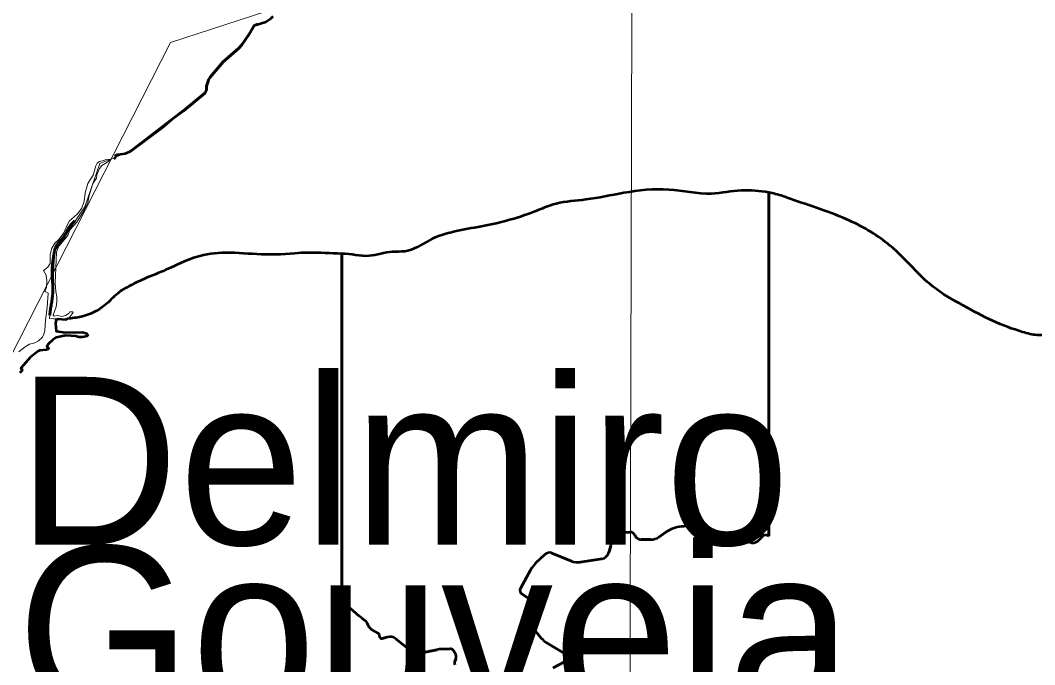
# Model space of a CAD drawing. Extents: x 553962 to 842807, y 8883888 to 9032388.
# Drawn here: x 799054 to 802077, y 9017922 to 9019841 of the extents above; entities that cross this region are included whole.
import ezdxf

# ---------------------------------------------------------------- set-up
doc = ezdxf.new("R2010")
doc.units = 0
doc.header["$LTSCALE"] = 150
doc.linetypes.add('LONG_DASH_SHORT_DASH', pattern=[9.9, 6, -1.2, 1.5, -1.2])
doc.layers.add('60', color=7, linetype='Continuous', lineweight=53)

msp = doc.modelspace()

# ---------------------------------------------------------------- linework, layer by layer
at = {"layer": '60'}
for p, q in [((801284.3, 9018305), (801284.3, 9019328.8)), ((800011.6, 9019146.2), (800011.6, 9018105.6)), ((800011.6, 9018105.6), (800011.6, 9019146.2)), ((799193.8, 9018952.3), (799188.2, 9018948.9)), ((800824, 9018314.1), (800870.4, 9018317.1)), ((800870.4, 9018317.1), (800824, 9018314.1)), ((800957, 9018302.6), (800977.6, 9018316.8)), ((800977.6, 9018316.8), (800957, 9018302.6)), ((801023.7, 9018333.9), (801057.1, 9018337.4)), ((801057.1, 9018337.4), (801023.7, 9018333.9)), ((801097, 9018328.8), (801106.4, 9018323.2)), ((801106.4, 9018323.2), (801097, 9018328.8)), ((801130.3, 9018316.3), (801176.5, 9018315)), ((801176.5, 9018315), (801130.3, 9018316.3)), ((800813.3, 9018294.9), (800812.8, 9018296.2)), ((800812.8, 9018296.2), (800813.3, 9018294.9)), ((800884.8, 9018308.9), (800886.4, 9018305.6)), ((800886.4, 9018305.6), (800884.8, 9018308.9)), ((800904.2, 9018294.7), (800931.5, 9018294.7)), ((800931.5, 9018294.7), (800904.2, 9018294.7)), ((801188.7, 9018311.4), (801228.1, 9018287.6)), ((801228.1, 9018287.6), (801188.7, 9018311.4)), ((801251.3, 9018290.4), (801265.3, 9018304.3)), ((801265.3, 9018304.3), (801251.3, 9018290.4)), ((800638, 9018254.6), (800696.5, 9018231.1)), ((800696.5, 9018231.1), (800638, 9018254.6)), ((800590.2, 9018225.4), (800616.8, 9018250.6)), ((800616.8, 9018250.6), (800590.2, 9018225.4)), ((800722.3, 9018228), (800786.6, 9018237.4)), ((800786.6, 9018237.4), (800722.3, 9018228)), ((800544.2, 9018149.1), (800574.9, 9018205.6)), ((800574.9, 9018205.6), (800544.2, 9018149.1)), ((800592, 9018103.3), (800547.9, 9018133.5)), ((800547.9, 9018133.5), (800592, 9018103.3)), ((800029.1, 9018098.1), (800062.6, 9018067.9)), ((800573.9, 9018056.8), (800594.4, 9018077.2)), ((800594.4, 9018077.2), (800573.9, 9018056.8)), ((800070.3, 9018061.6), (800080.6, 9018054.2)), ((800089.2, 9018041.7), (800088.4, 9018043.8)), ((800089.2, 9018041.7), (800089.4, 9018041)), ((800606.4, 9018001.7), (800573.2, 9018042)), ((800573.2, 9018042), (800606.4, 9018001.7)), ((800094.5, 9018033), (800096.3, 9018031.1)), ((800096.3, 9018031.1), (800094.5, 9018033)), ((800105.4, 9018024.2), (800119.5, 9018016.4)), ((800119.5, 9018016.4), (800105.4, 9018024.2)), ((800124.7, 9018007.9), (800124.7, 9018006)), ((800124.7, 9018006), (800124.7, 9018007.9)), ((800132.3, 9018000.4), (800147.2, 9018004.5)), ((800147.2, 9018004.5), (800132.3, 9018000.4)), ((800172.8, 9017999.3), (800219, 9017962.8)), ((800219, 9017962.8), (800172.8, 9017999.3)), ((800675.1, 9017955.8), (800621.3, 9017988.8)), ((800621.3, 9017988.8), (800675.1, 9017955.8)), ((800245.3, 9017956.6), (800294.9, 9017966.8)), ((800294.9, 9017966.8), (800245.3, 9017956.6)), ((800310.3, 9017968.8), (800334.6, 9017970)), ((800334.6, 9017970), (800310.3, 9017968.8)), ((800343.3, 9017965.7), (800349.8, 9017956.3)), ((800349.8, 9017956.3), (800343.3, 9017965.7)), ((800351.6, 9017939.1), (800348.8, 9017932.3)), ((800348.8, 9017932.3), (800351.6, 9017939.1)), ((800641.9, 9017913.4), (800674, 9017929.6)), ((800674, 9017929.6), (800641.9, 9017913.4))]:
    msp.add_line(p, q, dxfattribs=at)
at = {"layer": '60', "lineweight": 13}
msp.add_line((799151.1, 9019036.8), (799140.5, 9018952.8), dxfattribs=at)
for points in [[(800889, 9024505.2), (800865.9, 9016287.4), (800844.2, 9008945.5)], [(804061.8, 9014740.5), (803186.9, 9014617.9), (802010, 9015595.2), (801134, 9015710.1), (799752.9, 9016951.9), (799131.7, 9016899.4), (798606.8, 9017214.5), (798116.9, 9016768.1), (797976.9, 9016925.6), (797770.7, 9016891.6), (798024.7, 9017291.1), (798157, 9018305.4), (798965.3, 9018723.6), (799501.2, 9019775.1), (800976.7, 9020255.6), (802624.4, 9022205.3), (802707.9, 9023068.8)], [(799793.2, 9019841.7), (799750.6, 9019825.8), (799705.3, 9019758), (799658.8, 9019717.9), (799615, 9019664.1), (799603.9, 9019623.9), (799375.7, 9019448.7), (799291.2, 9019414.4), (799245.8, 9019286.3), (799155.5, 9019152.5), (799151.1, 9019036.8)], [(799324.3, 9019428.1), (799324.3, 9019428.1), (799311.8, 9019417.6), (799297.1, 9019408.6), (799289.4, 9019400.1), (799281.8, 9019380.8), (799281.3, 9019371.6), (799270.5, 9019355.1), (799258.6, 9019319.4), (799254.8, 9019299), (799243.6, 9019273.6), (799243.6, 9019273.6), (799222.1, 9019239.7), (799201.3, 9019217), (799195.1, 9019200.4), (799168.3, 9019169), (799162.2, 9019150.6), (799157.9, 9019059), (799159.6, 9019033.5), (799162.6, 9019018.2), (799162.6, 9019003), (799160.5, 9018987.6), (799152, 9018963.4), (799154.8, 9018960.6), (799163.7, 9018962.5), (799179, 9018959.1), (799188.8, 9018962.7), (799199.3, 9018969.5), (799201.8, 9018973.4), (799210.9, 9018973.5), (799210.9, 9018972.7)], [(799324.3, 9019428.1), (799324.3, 9019428.1), (799311.8, 9019417.6), (799297.1, 9019408.6), (799289.4, 9019400.1), (799281.8, 9019380.8), (799281.3, 9019371.6), (799270.5, 9019355.1), (799258.6, 9019319.4), (799254.8, 9019299), (799243.6, 9019273.6), (799243.6, 9019273.6), (799222.1, 9019239.7), (799201.3, 9019217), (799195.1, 9019200.4), (799168.3, 9019169), (799162.2, 9019150.6), (799157.9, 9019059), (799159.6, 9019033.5), (799162.6, 9019018.2), (799162.6, 9019003), (799160.5, 9018987.6), (799152, 9018963.4), (799154.8, 9018960.6), (799163.7, 9018962.5), (799179, 9018959.1), (799188.8, 9018962.7), (799199.3, 9018969.5), (799201.8, 9018973.4), (799210.9, 9018973.5), (799210.9, 9018972.7)], [(799214.4, 9019256.3), (799225.3, 9019266.1), (799236.5, 9019281.1), (799244, 9019301.5), (799246.9, 9019327.1), (799254.8, 9019355), (799270.7, 9019380.2), (799278.8, 9019407.7), (799282.6, 9019415.6), (799290.2, 9019421.1), (799302.6, 9019423.5), (799308.3, 9019426.9), (799324.3, 9019428.1)], [(799214.4, 9019256.3), (799225.3, 9019266.1), (799236.5, 9019281.1), (799244, 9019301.5), (799246.9, 9019327.1), (799254.8, 9019355), (799270.7, 9019380.2), (799278.8, 9019407.7), (799282.6, 9019415.6), (799290.2, 9019421.1), (799302.6, 9019423.5), (799308.3, 9019426.9), (799324.3, 9019428.1)], [(799123.5, 9019096.3), (799135.8, 9019105.7), (799142.4, 9019117.3), (799142.6, 9019143.9), (799147.7, 9019162.6), (799156.7, 9019177.5), (799169.4, 9019189.6), (799183.2, 9019208.1), (799193.2, 9019231.4), (799200.8, 9019244.2), (799214.4, 9019256.3)], [(799123.5, 9019096.3), (799135.8, 9019105.7), (799142.4, 9019117.3), (799142.6, 9019143.9), (799147.7, 9019162.6), (799156.7, 9019177.5), (799169.4, 9019189.6), (799183.2, 9019208.1), (799193.2, 9019231.4), (799200.8, 9019244.2), (799214.4, 9019256.3)], [(799129.8, 9019032.8), (799127.1, 9019034.5), (799131.8, 9019045), (799133.1, 9019065.3), (799130.6, 9019082.2), (799123.5, 9019096.3)], [(799129.8, 9019032.8), (799127.1, 9019034.5), (799131.8, 9019045), (799133.1, 9019065.3), (799130.6, 9019082.2), (799123.5, 9019096.3)], [(799049.8, 9018853.7), (799065.1, 9018866.7), (799081.7, 9018876.5), (799097, 9018881.2), (799108, 9018886.5), (799120.3, 9018897.7), (799124.4, 9018906.7), (799126.9, 9018917.5), (799128.6, 9018948.1), (799134.4, 9018986.5), (799136.7, 9019028.4), (799129.8, 9019032.8)], [(799049.8, 9018853.7), (799065.1, 9018866.7), (799081.7, 9018876.5), (799097, 9018881.2), (799108, 9018886.5), (799120.3, 9018897.7), (799124.4, 9018906.7), (799126.9, 9018917.5), (799128.6, 9018948.1), (799134.4, 9018986.5), (799136.7, 9019028.4), (799129.8, 9019032.8)], [(799210.9, 9018972.7), (799211, 9018971.2), (799199.4, 9018955.7), (799188.2, 9018948.9), (799165.3, 9018951), (799160.3, 9018949.1), (799159, 9018939.1), (799160.5, 9018915.8), (799187.9, 9018911.1), (799238.9, 9018912.4), (799249.7, 9018909.4), (799254.4, 9018904.9)], [(799210.9, 9018972.7), (799211, 9018971.2), (799199.4, 9018955.7), (799188.2, 9018948.9), (799165.3, 9018951), (799160.3, 9018949.1), (799159, 9018939.1), (799160.5, 9018915.8), (799187.9, 9018911.1), (799238.9, 9018912.4), (799249.7, 9018909.4), (799254.4, 9018904.9)], [(799254.4, 9018904.9), (799255, 9018904.3), (799253.3, 9018900.3), (799238.9, 9018897.3), (799228.7, 9018897.9), (799218.9, 9018900.7), (799189.6, 9018902.4), (799160.8, 9018896.4), (799150.5, 9018889.8), (799137.7, 9018878.3), (799132.5, 9018869.7), (799137.5, 9018865.4), (799137.3, 9018862.2), (799131.8, 9018859.9), (799111.4, 9018857.8), (799107.3, 9018856.1), (799084.6, 9018837.8), (799055.4, 9018805.1), (799059.2, 9018801), (799058.5, 9018797.2), (799052.4, 9018791.3)], [(799254.4, 9018904.9), (799255, 9018904.3), (799253.3, 9018900.3), (799238.9, 9018897.3), (799228.7, 9018897.9), (799218.9, 9018900.7), (799189.6, 9018902.4), (799160.8, 9018896.4), (799150.5, 9018889.8), (799137.7, 9018878.3), (799132.5, 9018869.7), (799137.5, 9018865.4), (799137.3, 9018862.2), (799131.8, 9018859.9), (799111.4, 9018857.8), (799107.3, 9018856.1), (799084.6, 9018837.8), (799055.4, 9018805.1), (799059.2, 9018801), (799058.5, 9018797.2), (799052.4, 9018791.3)]]:
    msp.add_lwpolyline(points, dxfattribs=at)
at = {"layer": '60'}
for points in [[(799745.7, 9019817.1), (799750.6, 9019825.8), (799785.6, 9019837), (799800.9, 9019846.4), (799807.1, 9019853.2)], [(799613.6, 9019659.7), (799615, 9019664.1), (799619.8, 9019671.8), (799658.8, 9019717.9), (799705.3, 9019758), (799714.5, 9019768), (799736.2, 9019799.9), (799745.7, 9019817.1)], [(799603.9, 9019623.9), (799608.7, 9019633.3), (799609.1, 9019645.6), (799613.6, 9019659.7)], [(799334, 9019427.9), (799339.3, 9019436), (799337.4, 9019439.6), (799343.4, 9019441.9), (799367.6, 9019444.9), (799383.8, 9019452.4), (799477.6, 9019522), (799511.6, 9019551.1), (799540.4, 9019572), (799603.9, 9019623.9)], [(801284.3, 9019328.8), (801284.3, 9019328.8), (801284.3, 9018305)], [(799188.2, 9018948.9), (799165.3, 9018951), (799160.3, 9018949.1), (799159, 9018939.1), (799160.5, 9018915.8), (799187.9, 9018911.1), (799238.9, 9018912.4), (799249.7, 9018909.4), (799254.4, 9018904.9)], [(799254.4, 9018904.9), (799255, 9018904.3), (799253.3, 9018900.3), (799238.9, 9018897.3), (799228.7, 9018897.9), (799218.9, 9018900.7), (799189.6, 9018902.4), (799160.8, 9018896.4), (799150.5, 9018889.8), (799137.7, 9018878.3), (799132.5, 9018869.7), (799137.5, 9018865.4), (799137.3, 9018862.2), (799131.8, 9018859.9), (799111.4, 9018857.8), (799107.3, 9018856.1), (799084.6, 9018837.8), (799055.4, 9018805.1), (799059.2, 9018801), (799058.5, 9018797.2), (799052.4, 9018791.3)], [(800806.8, 9018254.5), (800809.3, 9018262.3), (800813.9, 9018276.4)], [(800813.9, 9018276.4), (800809.3, 9018262.3), (800806.8, 9018254.5)], [(800080.6, 9018054.2), (800070.3, 9018061.6), (800062.6, 9018067.9), (800029.1, 9018098.1)], [(800089.4, 9018041), (800089.2, 9018041.7), (800088.4, 9018043.8)]]:
    msp.add_lwpolyline(points, dxfattribs=at)
at = {"layer": '60', "linetype": 'LONG_DASH_SHORT_DASH', "lineweight": 60}
for points in [[(799745.7, 9019817.1), (799750.6, 9019825.8), (799761.8, 9019829.4)], [(799613.6, 9019659.7), (799615, 9019664.1), (799619.8, 9019671.8), (799658.8, 9019717.9), (799705.3, 9019758), (799714.5, 9019768), (799736.2, 9019799.9), (799745.7, 9019817.1)], [(799603.9, 9019623.9), (799608.7, 9019633.3), (799609.1, 9019645.6), (799613.6, 9019659.7)], [(799532.7, 9019566.4), (799540.4, 9019572), (799603.9, 9019623.9)]]:
    msp.add_lwpolyline(points, dxfattribs=at)
at = {"layer": '60'}
msp.add_lwpolyline([(800089.4, 9018041), (800088.4, 9018043.8), (800089.2, 9018041.7)], close=True, dxfattribs=at)
for centre, radius, start, end in [((800824.8, 9018301.1), 13, 93.6963, 202.0924), ((800824.8, 9018301.1), 13, 93.6963, 202.0924), ((800871.4, 9018302.1), 15, 26.9622, 93.6963), ((800871.4, 9018302.1), 15, 26.9622, 93.6963), ((801034.3, 9018234.4), 100, 96.0649, 124.5544), ((801034.3, 9018234.4), 100, 96.0649, 124.5544), ((801064, 9018272.8), 65, 59.4703, 96.0649), ((801064, 9018272.8), 65, 59.4703, 96.0649), ((801131.8, 9018366.3), 50, 239.4703, 268.341), ((801131.8, 9018366.3), 50, 239.4703, 268.341), ((801175.8, 9018290), 25, 58.905, 88.341), ((801175.8, 9018290), 25, 58.905, 88.341), ((800788.2, 9018284.8), 27, 341.9762, 22.0924), ((800788.2, 9018284.8), 27, 341.9762, 22.0924), ((800904.2, 9018314.7), 20, 206.9622, 270), ((800904.2, 9018314.7), 20, 206.9622, 270), ((800931.5, 9018339.7), 45, 270, 304.5544), ((800931.5, 9018339.7), 45, 270, 304.5544), ((801237.9, 9018303.9), 19, 238.905, 314.7534), ((801237.9, 9018303.9), 19, 238.905, 314.7534), ((801275.2, 9018294.4), 14, 49.2038, 134.7534), ((801275.2, 9018294.4), 14, 49.2038, 134.7534), ((800630.5, 9018236.1), 20, 68.1152, 133.4342), ((800630.5, 9018236.1), 20, 68.1152, 133.4342), ((800783, 9018262.2), 25, 278.3198, 341.9762), ((800783, 9018262.2), 25, 278.3198, 341.9762), ((800645.2, 9018167.3), 80, 133.4342, 151.4208), ((800645.2, 9018167.3), 80, 133.4342, 151.4208), ((800715.1, 9018277.5), 50, 248.1152, 278.3198), ((800715.1, 9018277.5), 50, 248.1152, 278.3198), ((800554.7, 9018143.4), 12, 151.4208, 235.6167), ((800554.7, 9018143.4), 12, 151.4208, 235.6167), ((800009, 9018075.8), 30, 48.0413, 84.9827), ((800009, 9018075.8), 30, 48.0413, 84.9827), ((800582.4, 9018089.3), 17, 314.8639, 55.6167), ((800582.4, 9018089.3), 17, 314.8639, 55.6167), ((800067.7, 9018036.4), 22, 19.7572, 53.9485), ((800067.7, 9018036.4), 22, 19.7572, 53.9485), ((800110.1, 9018048.5), 22, 199.7572, 224.698), ((800110.1, 9018048.5), 22, 199.7572, 224.698), ((800581.6, 9018049), 11, 134.8639, 219.5517), ((800581.6, 9018049), 11, 134.8639, 219.5517), ((800124.8, 9018059.2), 40, 224.698, 241.062), ((800124.8, 9018059.2), 40, 224.698, 241.062), ((800114.7, 9018007.7), 10, 1.3526, 61.062), ((800114.7, 9018007.7), 10, 1.3526, 61.062), ((800130.7, 9018006.2), 6, 181.3526, 285.438), ((800130.7, 9018006.2), 6, 181.3526, 285.438), ((800154.9, 9017976.5), 29, 51.7184, 105.438), ((800154.9, 9017976.5), 29, 51.7184, 105.438), ((800652.7, 9018039.9), 60, 219.5517, 238.4863), ((800652.7, 9018039.9), 60, 219.5517, 238.4863), ((800238.9, 9017988), 32, 231.7184, 281.6452), ((800238.9, 9017988), 32, 231.7184, 281.6452), ((800315.1, 9017868.9), 100, 92.7632, 101.6452), ((800315.1, 9017868.9), 100, 92.7632, 101.6452), ((800335.1, 9017960), 10, 34.7826, 92.7632), ((800335.1, 9017960), 10, 34.7826, 92.7632), ((800335, 9017946.1), 18, 337.1117, 34.7826), ((800335, 9017946.1), 18, 337.1117, 34.7826), ((800667.3, 9017943), 15, 296.6895, 58.4863), ((800667.3, 9017943), 15, 296.6895, 58.4863), ((800360.8, 9017927.3), 13, 157.1117, 202.3647), ((800360.8, 9017927.3), 13, 157.1117, 202.3647)]:
    msp.add_arc(centre, radius, start, end, dxfattribs=at)
for points in [[(801284.3, 9019328.8), (801202.6, 9019334.6), (801113.4, 9019324.8), (800986.1, 9019336.8), (800852.3, 9019327.2), (800738.9, 9019307.3), (800650.9, 9019294.9), (800582, 9019269.8), (800427.7, 9019227.2), (800272.1, 9019185.8), (800199.3, 9019153.1), (800162.4, 9019152), (800093.5, 9019139.5), (800012.1, 9019146.2), (800011.6, 9019146.2)], [(802726.7, 9019179.4), (802713.4, 9019178.3), (802513.5, 9019180.4), (802486.7, 9019175.5), (802430.5, 9019152.8), (802394.5, 9019097), (802352.2, 9019038.7), (802286.9, 9018984.2), (802226.9, 9018948.9), (802163.1, 9018923.7), (802143.9, 9018914.9), (802084, 9018903.7), (802040.7, 9018912.8), (801951.8, 9018946.2), (801865.4, 9018991.1), (801772.8, 9019048.7), (801713.2, 9019104.9), (801646.1, 9019170), (801525.6, 9019244.3), (801347.7, 9019309.8), (801304.4, 9019324), (801284.3, 9019328.8)], [(800011.6, 9019146.2), (799911.5, 9019149.2), (799910.2, 9019149.2), (799872, 9019146.8), (799758.6, 9019144.7), (799654.2, 9019149), (799567.5, 9019132.8), (799494.8, 9019101.3), (799370.9, 9019045.8), (799344.1, 9019028.2), (799305.7, 9018992.7), (799235.4, 9018958.7), (799193.8, 9018952.3)]]:
    msp.add_spline(points, degree=3, dxfattribs=at)
at = {"layer": '60', "lineweight": 13}
for points in [[(800011.6, 9019146.2), (800012.1, 9019146.2), (800093.5, 9019139.5), (800162.4, 9019152), (800199.3, 9019153.1), (800272.1, 9019185.8), (800427.7, 9019227.2), (800582, 9019269.8), (800650.9, 9019294.9), (800738.9, 9019307.3), (800852.3, 9019327.2), (800986.1, 9019336.8), (801113.4, 9019324.8), (801202.6, 9019334.6), (801284.3, 9019328.8)], [(801284.3, 9019328.8), (801304.4, 9019324), (801347.7, 9019309.8), (801525.6, 9019244.3), (801646.1, 9019170), (801713.2, 9019104.9), (801772.8, 9019048.7), (801865.4, 9018991.1), (801951.8, 9018946.2), (802040.7, 9018912.8), (802084, 9018903.7), (802143.9, 9018914.9), (802163.1, 9018923.7), (802226.9, 9018948.9), (802286.9, 9018984.2), (802352.2, 9019038.7), (802394.5, 9019097), (802430.5, 9019152.8), (802486.7, 9019175.5), (802513.5, 9019180.4), (802713.4, 9019178.3), (802726.7, 9019179.4)], [(799140.5, 9018952.8), (799235.4, 9018958.7), (799305.7, 9018992.7), (799344.1, 9019028.2), (799370.9, 9019045.8), (799494.8, 9019101.3), (799567.5, 9019132.8), (799654.2, 9019149), (799758.6, 9019144.7), (799872, 9019146.8), (799910.2, 9019149.2), (799911.5, 9019149.2), (800011.6, 9019146.2)]]:
    msp.add_spline(points, degree=3, dxfattribs=at)
at = {"layer": '60', "linetype": 'LONG_DASH_SHORT_DASH', "lineweight": 60}
msp.add_spline([(799142, 9018963.4), (799142.3, 9018967.3), (799150.7, 9019030.7), (799149, 9019100.7), (799154.1, 9019144.6), (799160.8, 9019169.1), (799181.1, 9019192.7), (799201.3, 9019227.3), (799216, 9019244.2)], degree=3, dxfattribs=at)

# ---------------------------------------------------------------- texts
at = {"layer": '60'}
for s, p in [('Delmiro', (799043.5, 9018279.6)), ('Gouveia', (799043.5, 9017774.6))]:
    msp.add_text(s, height=500, dxfattribs=at).set_placement(p)

doc.saveas('drawing.dxf')
